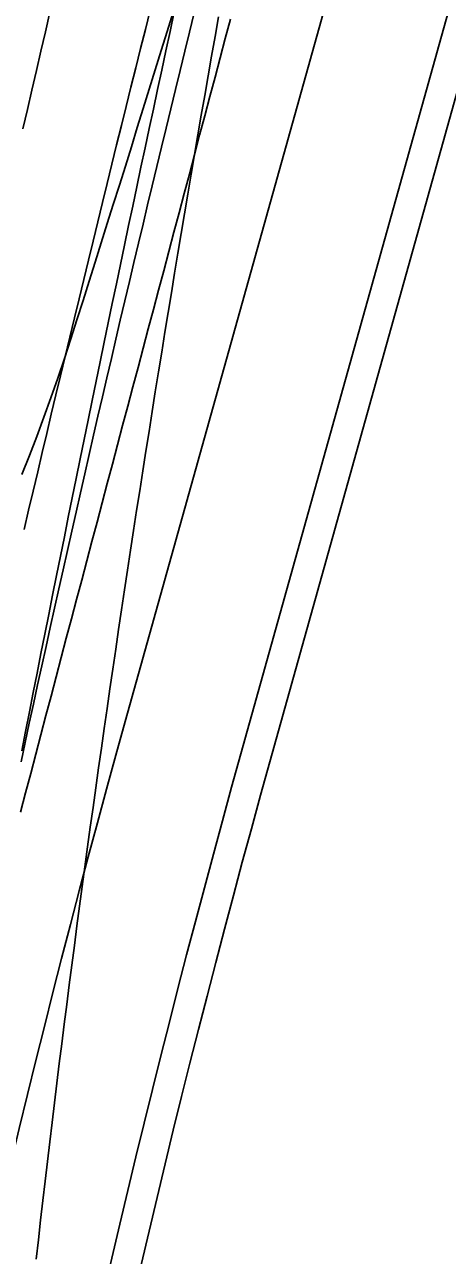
# Model space of a CAD drawing. Extents: x -14 to 1565148, y -25 to 642856.
# Drawn here: x 1564913.13 to 1564920.17, y 636619.49 to 636639.97 of the extents above; entities that cross this region are included whole.
import ezdxf

# ---------------------------------------------------------------- set-up
doc = ezdxf.new("R2010")
doc.units = 0
for name, color, linetype in [('GE_P_Alignment_100_Stations', 7, 'Continuous'), ('MT_P_Work_Area', 7, 'Continuous'), ('PV_P_EOP', 7, 'Continuous'), ('PV_X_EOP', 7, 'Continuous'), ('TR_Turning_Path26', 7, 'Continuous'), ('TR_Turning_Path28', 7, 'Continuous'), ('TR_Turning_Path28 - Copy-1', 7, 'Continuous'), ('TR_Turning_Path29', 7, 'Continuous')]:
    doc.layers.add(name, color=color, linetype=linetype)

msp = doc.modelspace()

# ---------------------------------------------------------------- linework, layer by layer
at = {"layer": 'GE_P_Alignment_100_Stations'}
for points in [[(1564916.359, 636640.1), (1564916.301, 636639.773)], [(1564916.301, 636639.773), (1564916.244, 636639.446), (1564916.187, 636639.119), (1564916.13, 636638.791), (1564916.073, 636638.464), (1564916.017, 636638.136), (1564915.961, 636637.808), (1564915.905, 636637.48), (1564915.849, 636637.151), (1564915.794, 636636.823), (1564915.738, 636636.494), (1564915.684, 636636.166), (1564915.629, 636635.837), (1564915.575, 636635.508), (1564915.521, 636635.179), (1564915.467, 636634.85), (1564915.413, 636634.52), (1564915.36, 636634.191), (1564915.307, 636633.862), (1564915.255, 636633.532), (1564915.202, 636633.202), (1564915.15, 636632.873), (1564915.098, 636632.543), (1564915.047, 636632.213), (1564914.996, 636631.884), (1564914.945, 636631.554), (1564914.895, 636631.224), (1564914.844, 636630.895), (1564914.795, 636630.565), (1564914.745, 636630.235), (1564914.696, 636629.906), (1564914.647, 636629.576), (1564914.599, 636629.247), (1564914.551, 636628.917), (1564914.503, 636628.588), (1564914.456, 636628.259), (1564914.408, 636627.93), (1564914.362, 636627.601), (1564914.316, 636627.272), (1564914.27, 636626.943), (1564914.224, 636626.615), (1564914.179, 636626.286), (1564914.134, 636625.958), (1564914.09, 636625.63), (1564914.046, 636625.302), (1564914.002, 636624.974), (1564913.959, 636624.646), (1564913.916, 636624.319), (1564913.874, 636623.991), (1564913.831, 636623.664), (1564913.79, 636623.337), (1564913.749, 636623.01), (1564913.708, 636622.683), (1564913.667, 636622.357), (1564913.627, 636622.03), (1564913.588, 636621.704), (1564913.549, 636621.378), (1564913.51, 636621.052), (1564913.471, 636620.726), (1564913.434, 636620.401), (1564913.396, 636620.075), (1564913.359, 636619.75), (1564913.322, 636619.425)]]:
    msp.add_lwpolyline(points, dxfattribs=at)
at = {"layer": 'MT_P_Work_Area'}
for points in [[(1564913.063, 636626.868), (1564913.147, 636627.189), (1564913.232, 636627.51), (1564913.316, 636627.831), (1564913.401, 636628.153), (1564913.486, 636628.474), (1564913.571, 636628.795), (1564913.655, 636629.117), (1564913.74, 636629.438), (1564913.825, 636629.76), (1564913.91, 636630.081), (1564913.995, 636630.403), (1564914.081, 636630.724), (1564914.166, 636631.046), (1564914.251, 636631.367), (1564914.336, 636631.689), (1564914.421, 636632.011), (1564914.507, 636632.332), (1564914.592, 636632.654), (1564914.677, 636632.976), (1564914.763, 636633.298), (1564914.848, 636633.619), (1564914.934, 636633.941), (1564915.019, 636634.263), (1564915.105, 636634.585), (1564915.19, 636634.907), (1564915.275, 636635.229), (1564915.361, 636635.551), (1564915.446, 636635.873), (1564915.532, 636636.195), (1564915.617, 636636.517), (1564915.703, 636636.839), (1564915.788, 636637.161), (1564915.874, 636637.484), (1564915.959, 636637.806), (1564916.045, 636638.128), (1564916.13, 636638.45), (1564916.215, 636638.773), (1564916.301, 636639.095), (1564916.386, 636639.417), (1564916.471, 636639.74), (1564916.557, 636640.062)], [(1564913.082, 636632.485), (1564913.209, 636632.801), (1564913.332, 636633.119), (1564913.452, 636633.44), (1564913.569, 636633.762), (1564913.683, 636634.086), (1564913.793, 636634.413), (1564913.899, 636634.74), (1564914.001, 636635.06), (1564914.103, 636635.379), (1564914.204, 636635.699), (1564914.305, 636636.018), (1564914.406, 636636.338), (1564914.507, 636636.658), (1564914.607, 636636.978), (1564914.708, 636637.297), (1564914.808, 636637.617), (1564914.908, 636637.937), (1564915.007, 636638.257), (1564915.107, 636638.577), (1564915.206, 636638.898), (1564915.305, 636639.218), (1564915.404, 636639.538), (1564915.503, 636639.858), (1564915.602, 636640.179)]]:
    msp.add_lwpolyline(points, dxfattribs=at)
msp.add_arc((1564401.207, 636798.224), 534.878, 342.32064, 348.74558, dxfattribs=at)
at = {"layer": 'PV_P_EOP'}
for p, q in [((1564916.733, 636627.836), (1564928.517, 636669.99)), ((1564917.214, 636627.702), (1564928.998, 636669.855))]:
    msp.add_line(p, q, dxfattribs=at)
for radius in [198, 197.5]:
    msp.add_arc((1565107.422, 636574.53), radius, 164.38184, 185.72699, dxfattribs=at)
at = {"layer": 'PV_X_EOP'}
msp.add_line((1564914.807, 636628.375), (1564945.239, 636737.236), dxfattribs=at)
msp.add_arc((1565107.422, 636574.53), 200, 164.38184, 185.72699, dxfattribs=at)
at = {"layer": 'TR_Turning_Path26'}
msp.add_arc((1568405.55, 635575.204), 3656.27, 161.699159, 163.159899, dxfattribs=at)
at = {"layer": 'TR_Turning_Path28'}
for points in [[(1564913.083, 636627.885), (1564913.146, 636628.209), (1564913.21, 636628.533), (1564913.274, 636628.857), (1564913.338, 636629.181), (1564913.403, 636629.505), (1564913.467, 636629.829), (1564913.532, 636630.153), (1564913.597, 636630.477), (1564913.662, 636630.801), (1564913.727, 636631.125), (1564913.793, 636631.448), (1564913.858, 636631.772), (1564913.924, 636632.096), (1564913.99, 636632.42), (1564914.056, 636632.743), (1564914.123, 636633.067), (1564914.189, 636633.391), (1564914.256, 636633.714), (1564914.322, 636634.038), (1564914.389, 636634.361), (1564914.456, 636634.685), (1564914.524, 636635.009), (1564914.591, 636635.332), (1564914.659, 636635.656), (1564914.726, 636635.979), (1564914.794, 636636.302), (1564914.862, 636636.626), (1564914.93, 636636.949), (1564914.999, 636637.272), (1564915.067, 636637.596), (1564915.136, 636637.919), (1564915.205, 636638.242), (1564915.274, 636638.566), (1564915.343, 636638.889), (1564915.413, 636639.212), (1564915.482, 636639.535), (1564915.552, 636639.858), (1564915.621, 636640.181)], [(1564913.101, 636638.235), (1564913.176, 636638.558), (1564913.251, 636638.882), (1564913.326, 636639.205), (1564913.401, 636639.528), (1564913.476, 636639.851), (1564913.551, 636640.175)]]:
    msp.add_lwpolyline(points, dxfattribs=at)
msp.add_arc((1565842.213, 636423.646), 957.571, 160.797084, 167.118411, dxfattribs=at)
at = {"layer": 'TR_Turning_Path28 - Copy-1'}
msp.add_lwpolyline([(1564913.122, 636631.568), (1564913.197, 636631.888), (1564913.272, 636632.208), (1564913.348, 636632.528), (1564913.423, 636632.848), (1564913.499, 636633.168), (1564913.575, 636633.488), (1564913.652, 636633.808), (1564913.728, 636634.128), (1564913.805, 636634.448), (1564913.882, 636634.768), (1564913.96, 636635.089), (1564914.037, 636635.409), (1564914.115, 636635.729), (1564914.192, 636636.049), (1564914.27, 636636.369), (1564914.349, 636636.689), (1564914.427, 636637.009), (1564914.506, 636637.329), (1564914.584, 636637.649), (1564914.663, 636637.969), (1564914.742, 636638.29), (1564914.822, 636638.61), (1564914.901, 636638.93), (1564914.981, 636639.25), (1564915.061, 636639.57), (1564915.141, 636639.89), (1564915.221, 636640.21)], dxfattribs=at)
msp.add_arc((1565158.569, 636571.292), 260.662, 157.34079, 166.32513, dxfattribs=at)
at = {"layer": 'TR_Turning_Path29'}
msp.add_lwpolyline([(1564913.071, 636627.705), (1564913.139, 636628.025), (1564913.208, 636628.344), (1564913.278, 636628.664), (1564913.347, 636628.983), (1564913.417, 636629.302), (1564913.487, 636629.622), (1564913.558, 636629.941), (1564913.629, 636630.261), (1564913.7, 636630.58), (1564913.771, 636630.9), (1564913.843, 636631.219), (1564913.915, 636631.539), (1564913.987, 636631.858), (1564914.06, 636632.178), (1564914.132, 636632.497), (1564914.206, 636632.817), (1564914.279, 636633.136), (1564914.352, 636633.456), (1564914.426, 636633.775), (1564914.5, 636634.095), (1564914.575, 636634.414), (1564914.649, 636634.734), (1564914.724, 636635.053), (1564914.8, 636635.373), (1564914.875, 636635.693), (1564914.951, 636636.012), (1564915.026, 636636.332), (1564915.103, 636636.651), (1564915.179, 636636.971), (1564915.256, 636637.29), (1564915.332, 636637.61), (1564915.409, 636637.93), (1564915.487, 636638.249), (1564915.564, 636638.569), (1564915.642, 636638.888), (1564915.72, 636639.208), (1564915.798, 636639.527), (1564915.877, 636639.847), (1564915.955, 636640.167)], dxfattribs=at)
msp.add_arc((1565256.127, 636539.493), 362.757, 158.08889, 171.57273, dxfattribs=at)

doc.saveas('drawing.dxf')
